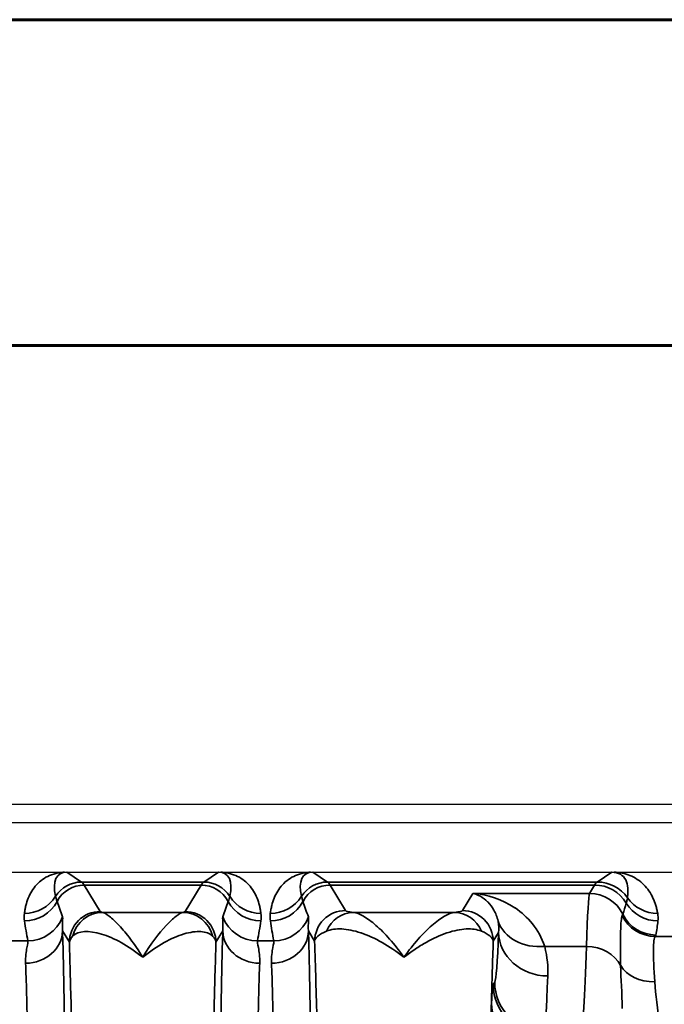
# Model space of a CAD drawing. Header units: millimetres. Extents: x 399 to 6233, y -1870 to 1602.
# Tile 486 of 656: x 5474 to 5484, y -68 to -52. Entities that reach past the tile are written whole.
import ezdxf

# ---------------------------------------------------------------- set-up
doc = ezdxf.new("R2010")
doc.units = ezdxf.units.MM
doc.layers.add('BORDER', color=7, linetype='Continuous')
doc.layers.add('可見 (ISO)', color=7, linetype='Continuous', lineweight=25)
doc.layers.add('窄部可見 (ISO)', color=7, linetype='Continuous', lineweight=35)

# ---------------------------------------------------------------- blocks, each defined once
blk = doc.blocks.new('A4-英文圖框-橫式')
at = {"layer": 'BORDER', "color": 123, "linetype": 'Continuous', "lineweight": 60, "ltscale": 25.4}
blk.add_line((2151.697, 183.498), (2549.792, 183.498), dxfattribs=at)
blk.add_lwpolyline([(2151.697, 188.794), (2555.087, 188.794), (2555.087, -95.061), (2151.697, -95.061)], close=True, dxfattribs=at)

msp = doc.modelspace()

# ---------------------------------------------------------------- linework, layer by layer
at = {"layer": '可見 (ISO)'}
for p, q in [((5547.342, -64.537), (5434.342, -64.537)), ((5543.092, -64.837), (5438.592, -64.837)), ((5438.592, -65.637), (5543.092, -65.637)), ((5482.832, -66.287), (5482.833, -66.287))]:
    msp.add_line(p, q, dxfattribs=at)
for points, knots in [([(5474.323, -65.637), (5474.33, -65.637), (5474.337, -65.637), (5474.343, -65.637), (5474.349, -65.637), (5474.354, -65.637), (5474.359, -65.638)], [0.00000000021, 0.00000000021, 0.00000000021, 0.00000000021, 0.00002113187, 0.00002113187, 0.00002113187, 0.0000394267, 0.0000394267, 0.0000394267, 0.0000394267]), ([(5476.824, -65.638), (5476.829, -65.637), (5476.834, -65.637), (5476.839, -65.637), (5476.846, -65.637), (5476.853, -65.637), (5476.861, -65.637)], [-0.00000491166, -0.00000491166, -0.00000491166, -0.00000491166, 0.00001268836, 0.00001268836, 0.00001268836, 0.00003478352, 0.00003478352, 0.00003478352, 0.00003478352]), ([(5478.323, -65.637), (5478.33, -65.637), (5478.337, -65.637), (5478.343, -65.637), (5478.349, -65.637), (5478.354, -65.637), (5478.359, -65.638)], [0.00000000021, 0.00000000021, 0.00000000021, 0.00000000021, 0.00002113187, 0.00002113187, 0.00002113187, 0.0000394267, 0.0000394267, 0.0000394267, 0.0000394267]), ([(5483.224, -65.638), (5483.225, -65.638), (5483.225, -65.638), (5483.225, -65.638), (5483.225, -65.638), (5483.225, -65.638), (5483.225, -65.638), (5483.225, -65.638), (5483.228, -65.637), (5483.236, -65.637), (5483.239, -65.637), (5483.248, -65.637), (5483.255, -65.637), (5483.262, -65.637)], [-0.00514611, -0.00514611, -0.00514611, -0.00514611, -0.004810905, -0.004810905, -0.004628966, -0.004628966, -0.004600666, -0.004600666, -0.003063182, -0.003063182, -0.002040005, -0.002040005, 0, 0, 0, 0])]:
    msp.add_open_spline(points, degree=3, knots=knots, dxfattribs=at)
at = {"layer": '窄部可見 (ISO)'}
for p, q in [((5474.359, -65.638), (5474.597, -65.797)), ((5476.586, -65.797), (5476.824, -65.638)), ((5478.359, -65.638), (5478.597, -65.797)), ((5482.986, -65.797), (5483.224, -65.638)), ((5474.597, -65.797), (5476.586, -65.797)), ((5478.597, -65.797), (5482.986, -65.797)), ((5476.542, -65.848), (5474.641, -65.848)), ((5474.641, -65.848), (5474.899, -66.278)), ((5476.284, -66.278), (5476.542, -65.848)), ((5482.942, -65.848), (5478.641, -65.848)), ((5478.641, -65.848), (5478.889, -66.261)), ((5482.861, -65.983), (5482.942, -65.848)), ((5480.794, -66.261), (5480.961, -65.983)), ((5480.961, -65.983), (5482.861, -65.983)), ((5474.935, -66.291), (5476.248, -66.291)), ((5479.019, -66.291), (5480.664, -66.291)), ((5474.399, -66.778), (5474.288, -66.592)), ((5476.895, -66.592), (5476.784, -66.778)), ((5478.389, -66.761), (5478.288, -66.592)), ((5473.458, -66.753), (5473.726, -66.753)), ((5477.458, -66.753), (5477.726, -66.753)), ((5481.381, -66.616), (5481.294, -66.761)), ((5483.929, -66.682), (5484.218, -66.682)), ((5482.131, -66.845), (5482.812, -66.845)), ((5481.293, -67.464), (5481.317, -67.424)), ((5481.264, -67.765), (5481.264, -67.768))]:
    msp.add_line(p, q, dxfattribs=at)
for centre, major_axis, ratio, start_param, end_param in [((5474.872, -66.48), (0.641, -0.802), 0.399262, 2.832426, 3.839089), ((5476.311, -66.48), (-0.641, -0.802), 0.399262, 2.444096, 3.45076), ((5478.872, -66.48), (0.641, -0.802), 0.399262, 2.832426, 3.839089), ((5474.597, -66.297), (0.277, 0.416), 0.999683, 0.588111, 1.594775), ((5474.568, -165.83), (0, 100.043), 0.020838, 6.248286, 6.269226), ((5476.615, -165.83), (0, 100.043), 0.020838, 0.01396, 0.034899), ((5476.586, -66.297), (0.277, -0.416), 0.999683, 1.546818, 2.553481), ((5478.597, -66.297), (0.277, 0.416), 0.999683, 0.588111, 1.594775), ((5478.568, -165.83), (0, 100.043), 0.020838, 6.248286, 6.269226), ((5483.015, -165.83), (0, 100.043), 0.020817, 0.01396, 0.034899), ((5482.986, -66.397), (-0.333, 0.499), 0.999683, 4.734949, 5.695074), ((5474.641, -66.347), (0.429, 0.257), 0.999172, 1.030857, 2.112865), ((5476.542, -66.347), (0.429, -0.257), 0.999172, 1.028727, 2.110736), ((5478.641, -66.347), (0.429, 0.257), 0.999172, 1.030857, 2.112865), ((5482.942, -66.447), (-0.515, 0.309), 0.999172, 4.221065, 5.252328), ((5473.668, -65.709), (-0.595, 0.075), 0.998245, 1.696485, 2.702846), ((5473.67, -65.832), (-0.594, -0.083), 0.998238, 1.431986, 2.513646), ((5475.094, -67.103), (1.006, -2.097), 0.194686, 4.130256, 4.260833), ((5476.089, -67.103), (-1.006, -2.097), 0.194686, 2.022352, 2.15293), ((5477.513, -65.832), (-0.594, 0.083), 0.998238, 0.627947, 1.709607), ((5477.515, -65.709), (-0.595, -0.075), 0.998245, 0.438747, 1.445107), ((5477.668, -65.709), (-0.595, 0.075), 0.998245, 1.696485, 2.702846), ((5477.67, -65.832), (-0.594, -0.083), 0.998238, 1.431986, 2.513646), ((5479.094, -67.103), (1.006, -2.097), 0.194686, 4.130256, 4.260833), ((5482.859, -70.097), (-0.005, -4.117), 0.020059, 3.179659, 3.801677), ((5482.861, -66.583), (-0.515, 0.309), 0.999172, 4.133206, 5.252328), ((5483.969, -65.709), (-0.591, -0.105), 0.998218, 0.435215, 1.395105), ((5474.935, -66.79), (0.093, 0.491), 0.982993, 0.191203, 1.520008), ((5476.248, -66.79), (-0.093, 0.491), 0.982993, 4.763177, 6.091983), ((5479.019, -66.79), (0.055, 0.497), 0.952368, 0.114694, 1.274926), ((5480.664, -66.79), (-0.055, 0.497), 0.952368, 5.00826, 6.168491), ((2623.471, -63.578), (2860.258, -0.716), 0.046839, 6.268046, 6.269403), ((5483.972, -65.832), (-0.596, 0.067), 0.99825, 0.651925, 1.682859), ((5474.446, -67.186), (-0.587, 1.898), 0.297416, 1.071506, 1.249581), ((5473.726, -66.154), (-0.588, -0.12), 0.998201, 1.369933, 2.582126), ((5477.458, -66.154), (-0.588, 0.12), 0.998201, 0.559467, 1.77166), ((5476.737, -67.186), (0.587, 1.898), 0.297416, 5.033605, 5.211679), ((5478.446, -67.186), (-0.587, 1.898), 0.297416, 1.071506, 1.249581), ((5477.726, -66.154), (-0.588, -0.12), 0.998201, 1.369933, 2.582126), ((5482.131, -66.183), (-0.77, -0.217), 0.816863, 0.053432, 1.344647), ((5479.23, -73.921), (4.172, 7.61), 0.009939, 6.191319, 6.234418), ((5483.929, -66.083), (-0.462, 0.383), 0.997094, 1.147203, 2.260656), ((5483.94, -66.06), (-0.593, 0.094), 0.998229, 0.609389, 1.728149), ((5483.097, -67.32), (0.629, 2.073), 0.310752, 5.129309, 5.247414), ((5473.688, -66.592), (0.6, 0.023), 0.876399, 4.678969, 6.239685), ((5474.261, -69.269), (0.007, -3.096), 0.02085, 2.000085, 2.615317), ((5476.922, -69.269), (-0.007, -3.096), 0.02085, 3.667868, 4.283101), ((5477.495, -66.592), (-0.6, 0.023), 0.876399, 0.0435, 1.604216), ((5477.688, -66.592), (0.6, 0.023), 0.876399, 4.678969, 6.239685), ((5478.261, -69.269), (0.007, -3.096), 0.02085, 2.000085, 2.615317), ((5478.536, -66.905), (2.759, 0.137), 0.182371, 0.013517, 0.3684), ((5475.404, -66.792), (1.005, -0.004), 0.337804, 2.79924, 3.112734), ((5481.318, -68.809), (0.086, 4.032), 0.019512, 1.038478, 1.309454), ((5481.32, -61.656), (0.008, 5.773), 0.02317, 3.180307, 3.678781), ((5482.181, -66.616), (-0.799, 0.032), 0.886923, 0.045354, 1.606482), ((5473.871, -66.654), (10.07, 0), 0.058758, 6.234735, 6.273976), ((5482.711, -60.225), (0, -8.003), 0.022512, 0.034888, 0.596845), ((5482.812, -67.341), (-0.6, 0.018), 0.826915, 3.562919, 4.737867), ((5473.661, -69.349), (-0.007, 2.58), 0.02502, 5.141663, 5.756891), ((5477.522, -69.349), (0.007, 2.58), 0.02502, 0.526295, 1.141522), ((5477.661, -69.349), (-0.007, 2.58), 0.02502, 5.141663, 5.756891), ((5483.92, -66.969), (-0.599, -0.031), 0.751758, 0.356231, 1.532192), ((5482.119, -61.814), (-0.008, -6.414), 0.020853, 0.038708, 0.537182), ((5481.292, -70.458), (-0.004, -2.996), 0.02341, 3.180705, 3.595461), ((5482.093, -67.464), (-0.686, 0.412), 0.999172, 0.54067, 2.110736), ((5482.117, -67.424), (-0.686, 0.412), 0.999172, 0.54067, 2.110736), ((5482.064, -67.767), (-0.799, 0.04), 0.919539, 0.054965, 1.616528)]:
    msp.add_ellipse(centre, major_axis=major_axis, ratio=ratio, start_param=start_param, end_param=end_param, dxfattribs=at)
for points, knots in [([(5473.668, -66.308), (5473.671, -66.285), (5473.674, -66.263), (5473.678, -66.241), (5473.682, -66.22), (5473.687, -66.199), (5473.692, -66.179), (5473.702, -66.138), (5473.715, -66.098), (5473.731, -66.059), (5473.763, -65.979), (5473.808, -65.905), (5473.865, -65.843), (5473.924, -65.778), (5473.997, -65.726), (5474.078, -65.691), (5474.122, -65.672), (5474.168, -65.659), (5474.214, -65.65), (5474.25, -65.643), (5474.286, -65.639), (5474.323, -65.637)], [5.2774615, 5.2774615, 5.2774615, 5.2774615, 5.3361469, 5.3361469, 5.3361469, 5.3948827, 5.3948827, 5.3948827, 5.5128985, 5.5128985, 5.5128985, 5.7541006, 5.7541006, 5.7541006, 6.0094082, 6.0094082, 6.0094082, 6.1463346, 6.1463346, 6.1463346, 6.2510171, 6.2510171, 6.2510171, 6.2510171]), ([(5476.861, -65.637), (5476.897, -65.639), (5476.933, -65.643), (5476.969, -65.65), (5477.015, -65.659), (5477.061, -65.672), (5477.105, -65.691), (5477.186, -65.726), (5477.259, -65.778), (5477.319, -65.843), (5477.375, -65.905), (5477.42, -65.979), (5477.452, -66.059), (5477.468, -66.098), (5477.481, -66.138), (5477.491, -66.179), (5477.496, -66.199), (5477.501, -66.22), (5477.505, -66.241), (5477.509, -66.263), (5477.512, -66.285), (5477.515, -66.308)], [0.0321682, 0.0321682, 0.0321682, 0.0321682, 0.1368507, 0.1368507, 0.1368507, 0.2737771, 0.2737771, 0.2737771, 0.5290847, 0.5290847, 0.5290847, 0.7702868, 0.7702868, 0.7702868, 0.8883026, 0.8883026, 0.8883026, 0.9470384, 0.9470384, 0.9470384, 1.0057239, 1.0057239, 1.0057239, 1.0057239]), ([(5477.668, -66.308), (5477.671, -66.285), (5477.674, -66.263), (5477.678, -66.241), (5477.682, -66.22), (5477.687, -66.199), (5477.692, -66.179), (5477.702, -66.138), (5477.715, -66.098), (5477.731, -66.059), (5477.763, -65.979), (5477.808, -65.905), (5477.865, -65.843), (5477.924, -65.778), (5477.997, -65.726), (5478.078, -65.691), (5478.122, -65.672), (5478.168, -65.659), (5478.214, -65.65), (5478.25, -65.643), (5478.286, -65.639), (5478.323, -65.637)], [5.2774615, 5.2774615, 5.2774615, 5.2774615, 5.3361469, 5.3361469, 5.3361469, 5.3948827, 5.3948827, 5.3948827, 5.5128985, 5.5128985, 5.5128985, 5.7541006, 5.7541006, 5.7541006, 6.0094082, 6.0094082, 6.0094082, 6.1463346, 6.1463346, 6.1463346, 6.2510171, 6.2510171, 6.2510171, 6.2510171]), ([(5483.477, -66.053), (5483.479, -66.039), (5483.481, -66.025), (5483.482, -66.012), (5483.483, -65.999), (5483.484, -65.986), (5483.485, -65.974), (5483.486, -65.948), (5483.485, -65.922), (5483.483, -65.898), (5483.479, -65.848), (5483.467, -65.802), (5483.448, -65.764), (5483.427, -65.723), (5483.397, -65.692), (5483.361, -65.671), (5483.322, -65.648), (5483.275, -65.638), (5483.224, -65.638)], [2.1824074, 2.1824074, 2.1824074, 2.1824074, 2.2369219, 2.2369219, 2.2369219, 2.2918591, 2.2918591, 2.2918591, 2.4032229, 2.4032229, 2.4032229, 2.6337552, 2.6337552, 2.6337552, 2.879414, 2.879414, 2.879414, 3.1424948, 3.1424948, 3.1424948, 3.1424948]), ([(5483.262, -65.637), (5483.35, -65.641), (5483.436, -65.658), (5483.516, -65.69), (5483.601, -65.724), (5483.678, -65.776), (5483.743, -65.841), (5483.804, -65.903), (5483.854, -65.976), (5483.892, -66.058), (5483.91, -66.097), (5483.925, -66.138), (5483.938, -66.18), (5483.945, -66.201), (5483.95, -66.222), (5483.955, -66.243), (5483.96, -66.264), (5483.965, -66.285), (5483.969, -66.308)], [3.1723513, 3.1723513, 3.1723513, 3.1723513, 3.4034885, 3.4034885, 3.4034885, 3.6496995, 3.6496995, 3.6496995, 3.8803063, 3.8803063, 3.8803063, 3.9915494, 3.9915494, 3.9915494, 4.0463878, 4.0463878, 4.0463878, 4.1007779, 4.1007779, 4.1007779, 4.1007779]), ([(5474.175, -66.029), (5474.177, -66.041), (5474.181, -66.053), (5474.185, -66.066), (5474.189, -66.081), (5474.194, -66.096), (5474.2, -66.113)], [0, 0, 0, 0, 0.001000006, 0.001000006, 0.001000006, 0.00208995, 0.00208995, 0.00208995, 0.00208995]), ([(5476.984, -66.113), (5476.989, -66.098), (5476.993, -66.084), (5476.997, -66.07), (5477.002, -66.055), (5477.005, -66.042), (5477.008, -66.029)], [0, 0, 0, 0, 0.001000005, 0.001000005, 0.001000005, 0.002089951, 0.002089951, 0.002089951, 0.002089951]), ([(5478.175, -66.029), (5478.177, -66.041), (5478.181, -66.053), (5478.185, -66.066), (5478.189, -66.081), (5478.194, -66.096), (5478.2, -66.113)], [0, 0, 0, 0, 0.001000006, 0.001000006, 0.001000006, 0.00208995, 0.00208995, 0.00208995, 0.00208995]), ([(5480.961, -65.983), (5481.198, -65.999), (5481.437, -66.076), (5481.645, -66.216), (5481.647, -66.217), (5481.648, -66.218), (5481.65, -66.219), (5481.752, -66.289), (5481.847, -66.373), (5481.93, -66.476), (5482.013, -66.58), (5482.085, -66.703), (5482.131, -66.845)], [-0.000014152, -0.000014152, -0.000014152, -0.000014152, 0.001513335, 0.001513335, 0.001513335, 0.00152394, 0.00152394, 0.00152394, 0.002277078, 0.002277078, 0.002277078, 0.003040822, 0.003040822, 0.003040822, 0.003040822]), ([(5481.372, -66.433), (5481.357, -66.365), (5481.333, -66.306), (5481.305, -66.255), (5481.276, -66.202), (5481.242, -66.159), (5481.206, -66.122), (5481.205, -66.121), (5481.203, -66.12), (5481.202, -66.118), (5481.129, -66.045), (5481.045, -66.001), (5480.961, -65.983)], [0, 0, 0, 0, 0.000760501, 0.000760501, 0.000760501, 0.00154208, 0.00154208, 0.00154208, 0.001566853, 0.001566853, 0.001566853, 0.003133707, 0.003133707, 0.003133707, 0.003133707]), ([(5483.457, -66.14), (5483.462, -66.121), (5483.467, -66.103), (5483.471, -66.087), (5483.474, -66.075), (5483.476, -66.063), (5483.477, -66.053)], [0, 0, 0, 0, 0.001200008, 0.001200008, 0.001200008, 0.002089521, 0.002089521, 0.002089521, 0.002089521]), ([(5474.399, -66.778), (5474.399, -66.647), (5474.453, -66.517), (5474.546, -66.425), (5474.638, -66.332), (5474.768, -66.278), (5474.899, -66.278)], [0, 0, 0, 0, 0.5, 0.5, 0.5, 1, 1, 1, 1]), ([(5474.935, -66.291), (5474.962, -66.297), (5475.002, -66.319), (5475.049, -66.354), (5475.096, -66.39), (5475.151, -66.441), (5475.21, -66.503), (5475.268, -66.565), (5475.33, -66.64), (5475.394, -66.726), (5475.458, -66.812), (5475.526, -66.911), (5475.592, -67.02)], [0, 0, 0, 0, 0.000534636, 0.000534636, 0.000534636, 0.001069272, 0.001069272, 0.001069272, 0.001603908, 0.001603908, 0.001603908, 0.002138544, 0.002138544, 0.002138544, 0.002138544]), ([(5475.592, -67.02), (5475.724, -66.801), (5475.857, -66.628), (5476.032, -66.441), (5476.087, -66.39), (5476.181, -66.319), (5476.221, -66.297), (5476.248, -66.291)], [-0.000011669, -0.000011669, -0.000011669, -0.000011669, 0.001066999, 0.001066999, 0.001606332, 0.001606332, 0.002145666, 0.002145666, 0.002145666, 0.002145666]), ([(5476.284, -66.278), (5476.415, -66.278), (5476.545, -66.332), (5476.637, -66.425), (5476.73, -66.517), (5476.784, -66.647), (5476.784, -66.778)], [0, 0, 0, 0, 0.5, 0.5, 0.5, 1, 1, 1, 1]), ([(5478.389, -66.761), (5478.389, -66.63), (5478.443, -66.5), (5478.536, -66.408), (5478.628, -66.315), (5478.758, -66.261), (5478.889, -66.261)], [0, 0, 0, 0, 0.5, 0.5, 0.5, 1, 1, 1, 1]), ([(5479.019, -66.291), (5479.067, -66.297), (5479.122, -66.318), (5479.184, -66.354), (5479.215, -66.372), (5479.248, -66.393), (5479.281, -66.418), (5479.315, -66.442), (5479.35, -66.47), (5479.386, -66.502), (5479.458, -66.564), (5479.533, -66.639), (5479.609, -66.726), (5479.686, -66.813), (5479.764, -66.912), (5479.842, -67.02)], [0, 0, 0, 0, 0.000545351, 0.000545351, 0.000545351, 0.000818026, 0.000818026, 0.000818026, 0.001090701, 0.001090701, 0.001090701, 0.001636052, 0.001636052, 0.001636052, 0.002181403, 0.002181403, 0.002181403, 0.002181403]), ([(5479.842, -67.02), (5479.996, -66.803), (5480.152, -66.629), (5480.294, -66.504), (5480.331, -66.472), (5480.367, -66.443), (5480.402, -66.418), (5480.435, -66.393), (5480.468, -66.372), (5480.499, -66.354), (5480.561, -66.318), (5480.616, -66.297), (5480.664, -66.291)], [-0.00001167, -0.00001167, -0.00001167, -0.00001167, 0.001084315, 0.001084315, 0.001084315, 0.001367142, 0.001367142, 0.001367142, 0.001642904, 0.001642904, 0.001642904, 0.002194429, 0.002194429, 0.002194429, 0.002194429]), ([(5481.294, -66.761), (5481.294, -66.63), (5481.24, -66.5), (5481.147, -66.408), (5481.055, -66.315), (5480.925, -66.261), (5480.794, -66.261)], [0, 0, 0, 0, 0.5, 0.5, 0.5, 1, 1, 1, 1]), ([(5474.287, -66.364), (5474.292, -66.376), (5474.291, -66.4), (5474.289, -66.437), (5474.289, -66.438), (5474.288, -66.439), (5474.288, -66.44), (5474.286, -66.477), (5474.283, -66.527), (5474.288, -66.592)], [0, 0, 0, 0, 0.000774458, 0.000774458, 0.000774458, 0.000793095, 0.000793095, 0.000793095, 0.001548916, 0.001548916, 0.001548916, 0.001548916]), ([(5476.895, -66.592), (5476.9, -66.527), (5476.897, -66.477), (5476.895, -66.439), (5476.895, -66.439), (5476.895, -66.438), (5476.895, -66.437), (5476.892, -66.4), (5476.891, -66.376), (5476.896, -66.364)], [0, 0, 0, 0, 0.000759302, 0.000759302, 0.000759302, 0.000774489, 0.000774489, 0.000774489, 0.001548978, 0.001548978, 0.001548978, 0.001548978]), ([(5478.287, -66.364), (5478.292, -66.376), (5478.291, -66.4), (5478.289, -66.437), (5478.289, -66.438), (5478.288, -66.439), (5478.288, -66.44), (5478.286, -66.477), (5478.283, -66.527), (5478.288, -66.592)], [0, 0, 0, 0, 0.000774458, 0.000774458, 0.000774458, 0.000793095, 0.000793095, 0.000793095, 0.001548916, 0.001548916, 0.001548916, 0.001548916]), ([(5483.366, -67.155), (5483.362, -66.926), (5483.361, -66.738), (5483.365, -66.601), (5483.369, -66.465), (5483.378, -66.378), (5483.391, -66.346)], [0.001060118, 0.001060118, 0.001060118, 0.001060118, 0.002188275, 0.002188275, 0.002188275, 0.003316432, 0.003316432, 0.003316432, 0.003316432]), ([(5475.592, -67.02), (5475.356, -66.831), (5475.124, -66.703), (5474.92, -66.643), (5474.717, -66.582), (5474.545, -66.591), (5474.457, -66.674)], [-0.00001122, -0.00001122, -0.00001122, -0.00001122, 0.001104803, 0.001104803, 0.001104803, 0.002220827, 0.002220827, 0.002220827, 0.002220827]), ([(5476.726, -66.674), (5476.682, -66.632), (5476.616, -66.609), (5476.537, -66.604), (5476.459, -66.599), (5476.365, -66.612), (5476.264, -66.642), (5476.062, -66.702), (5475.827, -66.831), (5475.592, -67.02)], [0, 0, 0, 0, 0.000558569, 0.000558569, 0.000558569, 0.001117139, 0.001117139, 0.001117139, 0.002234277, 0.002234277, 0.002234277, 0.002234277]), ([(5478.583, -66.596), (5478.519, -66.622), (5478.473, -66.649), (5478.441, -66.677), (5478.41, -66.704), (5478.393, -66.733), (5478.389, -66.761)], [0, 0, 0, 0, 0.000505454, 0.000505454, 0.000505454, 0.00101089, 0.00101089, 0.00101089, 0.00101089]), ([(5479.842, -67.02), (5479.602, -66.834), (5479.363, -66.7), (5479.145, -66.626), (5479.142, -66.625), (5479.14, -66.624), (5479.138, -66.624), (5479.083, -66.605), (5479.029, -66.591), (5478.978, -66.58), (5478.926, -66.569), (5478.877, -66.563), (5478.83, -66.56), (5478.736, -66.555), (5478.653, -66.567), (5478.583, -66.596)], [-0.000011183, -0.000011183, -0.000011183, -0.000011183, 0.001103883, 0.001103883, 0.001103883, 0.00111608, 0.00111608, 0.00111608, 0.001397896, 0.001397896, 0.001397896, 0.001679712, 0.001679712, 0.001679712, 0.002243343, 0.002243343, 0.002243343, 0.002243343]), ([(5481.101, -66.596), (5481.03, -66.567), (5480.947, -66.555), (5480.853, -66.56), (5480.807, -66.563), (5480.757, -66.569), (5480.706, -66.58), (5480.654, -66.59), (5480.601, -66.605), (5480.546, -66.623), (5480.543, -66.624), (5480.541, -66.625), (5480.538, -66.626), (5480.431, -66.663), (5480.318, -66.714), (5480.202, -66.779), (5480.143, -66.812), (5480.083, -66.849), (5480.023, -66.889), (5479.963, -66.929), (5479.901, -66.973), (5479.842, -67.02)], [0, 0, 0, 0, 0.000553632, 0.000553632, 0.000553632, 0.000830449, 0.000830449, 0.000830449, 0.001107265, 0.001107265, 0.001107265, 0.001120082, 0.001120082, 0.001120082, 0.001660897, 0.001660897, 0.001660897, 0.001937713, 0.001937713, 0.001937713, 0.00221453, 0.00221453, 0.00221453, 0.00221453]), ([(5473.688, -67.118), (5473.683, -67.01), (5473.697, -66.927), (5473.72, -66.804), (5473.729, -66.766), (5473.726, -66.753)], [0, 0, 0, 0, 0.000661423, 0.000661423, 0.001322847, 0.001322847, 0.001322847, 0.001322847]), ([(5476.784, -66.778), (5476.784, -66.777), (5476.784, -66.774), (5476.783, -66.772), (5476.783, -66.77), (5476.783, -66.767), (5476.782, -66.765), (5476.781, -66.761), (5476.78, -66.757), (5476.779, -66.752), (5476.776, -66.743), (5476.772, -66.735), (5476.768, -66.726), (5476.76, -66.713), (5476.751, -66.7), (5476.739, -66.687), (5476.735, -66.683), (5476.73, -66.678), (5476.726, -66.674)], [-0.00000006, -0.00000006, -0.00000006, -0.00000006, 0.0000257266, 0.0000257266, 0.0000257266, 0.0000544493, 0.0000544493, 0.0000544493, 0.000111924, 0.000111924, 0.000111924, 0.0002271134, 0.0002271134, 0.0002271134, 0.0003995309, 0.0003995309, 0.0003995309, 0.0004594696, 0.0004594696, 0.0004594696, 0.0004594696]), ([(5477.458, -66.753), (5477.454, -66.766), (5477.463, -66.803), (5477.486, -66.925), (5477.5, -67.011), (5477.495, -67.118)], [0, 0, 0, 0, 0.000661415, 0.000661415, 0.001322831, 0.001322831, 0.001322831, 0.001322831]), ([(5477.688, -67.118), (5477.683, -67.01), (5477.697, -66.927), (5477.72, -66.804), (5477.729, -66.766), (5477.726, -66.753)], [0, 0, 0, 0, 0.000661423, 0.000661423, 0.001322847, 0.001322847, 0.001322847, 0.001322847]), ([(5478.389, -95.314), (5478.402, -94.91), (5478.415, -94.462), (5478.427, -94.002), (5478.438, -93.563), (5478.448, -93.086), (5478.458, -92.583), (5478.476, -91.681), (5478.491, -90.686), (5478.505, -89.598), (5478.506, -89.52), (5478.507, -89.445), (5478.508, -89.369), (5478.512, -88.988), (5478.516, -88.6), (5478.52, -88.205), (5478.523, -87.886), (5478.526, -87.562), (5478.529, -87.233), (5478.534, -86.58), (5478.539, -85.907), (5478.543, -85.218), (5478.55, -83.842), (5478.554, -82.447), (5478.554, -81.037), (5478.554, -79.627), (5478.55, -78.232), (5478.543, -76.854), (5478.537, -75.819), (5478.53, -74.823), (5478.52, -73.869), (5478.517, -73.553), (5478.514, -73.242), (5478.51, -72.934), (5478.503, -72.317), (5478.495, -71.723), (5478.487, -71.154), (5478.482, -70.87), (5478.478, -70.591), (5478.473, -70.319), (5478.469, -70.047), (5478.464, -69.777), (5478.458, -69.516), (5478.448, -69.004), (5478.438, -68.519), (5478.427, -68.075), (5478.415, -67.613), (5478.402, -67.165), (5478.389, -66.761)], [0.0274153, 0.0274153, 0.0274153, 0.0274153, 0.0879048, 0.0879048, 0.0879048, 0.1455713, 0.1455713, 0.1455713, 0.2489578, 0.2489578, 0.2489578, 0.2563426, 0.2563426, 0.2563426, 0.2930805, 0.2930805, 0.2930805, 0.3228054, 0.3228054, 0.3228054, 0.3818834, 0.3818834, 0.3818834, 0.5, 0.5, 0.5, 0.6181954, 0.6181954, 0.6181954, 0.7069321, 0.7069321, 0.7069321, 0.7363514, 0.7363514, 0.7363514, 0.7954295, 0.7954295, 0.7954295, 0.8249685, 0.8249685, 0.8249685, 0.8545075, 0.8545075, 0.8545075, 0.9124828, 0.9124828, 0.9124828, 0.9726635, 0.9726635, 0.9726635, 0.9726635]), ([(5483.929, -66.682), (5483.91, -66.702), (5483.899, -66.777), (5483.897, -67.027), (5483.906, -67.204), (5483.92, -67.421)], [0, 0, 0, 0, 0.00099613, 0.00099613, 0.001992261, 0.001992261, 0.001992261, 0.001992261]), ([(5474.399, -95.297), (5474.41, -94.95), (5474.42, -94.577), (5474.43, -94.188), (5474.432, -94.125), (5474.433, -94.061), (5474.435, -93.996), (5474.446, -93.531), (5474.457, -93.035), (5474.466, -92.517), (5474.476, -91.998), (5474.485, -91.454), (5474.494, -90.884), (5474.502, -90.315), (5474.51, -89.717), (5474.517, -89.101), (5474.52, -88.84), (5474.522, -88.576), (5474.525, -88.309), (5474.529, -87.945), (5474.532, -87.576), (5474.535, -87.2), (5474.54, -86.549), (5474.544, -85.879), (5474.548, -85.194), (5474.555, -83.824), (5474.559, -82.438), (5474.559, -81.037), (5474.559, -79.636), (5474.555, -78.251), (5474.548, -76.881), (5474.542, -75.8), (5474.535, -74.761), (5474.525, -73.766), (5474.522, -73.498), (5474.52, -73.234), (5474.517, -72.974), (5474.51, -72.357), (5474.502, -71.76), (5474.494, -71.191), (5474.485, -70.621), (5474.476, -70.077), (5474.466, -69.558), (5474.457, -69.039), (5474.446, -68.543), (5474.435, -68.079), (5474.433, -68.014), (5474.432, -67.95), (5474.43, -67.886), (5474.42, -67.498), (5474.41, -67.125), (5474.399, -66.778)], [0.0267397, 0.0267397, 0.0267397, 0.0267397, 0.0775919, 0.0775919, 0.0775919, 0.0858976, 0.0858976, 0.0858976, 0.1450554, 0.1450554, 0.1450554, 0.2042133, 0.2042133, 0.2042133, 0.2633711, 0.2633711, 0.2633711, 0.2884173, 0.2884173, 0.2884173, 0.322529, 0.322529, 0.322529, 0.3816868, 0.3816868, 0.3816868, 0.5, 0.5, 0.5, 0.6183182, 0.6183182, 0.6183182, 0.7115983, 0.7115983, 0.7115983, 0.7366339, 0.7366339, 0.7366339, 0.7957918, 0.7957918, 0.7957918, 0.8549496, 0.8549496, 0.8549496, 0.9141075, 0.9141075, 0.9141075, 0.9224155, 0.9224155, 0.9224155, 0.9732653, 0.9732653, 0.9732653, 0.9732653]), ([(5476.784, -66.778), (5476.773, -67.125), (5476.763, -67.498), (5476.753, -67.886), (5476.751, -67.95), (5476.75, -68.014), (5476.748, -68.079), (5476.737, -68.543), (5476.727, -69.039), (5476.717, -69.558), (5476.707, -70.077), (5476.698, -70.621), (5476.689, -71.19), (5476.681, -71.76), (5476.673, -72.358), (5476.666, -72.974), (5476.664, -73.234), (5476.661, -73.498), (5476.658, -73.765), (5476.655, -74.129), (5476.651, -74.499), (5476.648, -74.874), (5476.643, -75.526), (5476.639, -76.196), (5476.635, -76.881), (5476.628, -78.25), (5476.624, -79.636), (5476.624, -81.037), (5476.624, -82.438), (5476.628, -83.824), (5476.635, -85.194), (5476.641, -86.274), (5476.648, -87.314), (5476.658, -88.309), (5476.661, -88.576), (5476.664, -88.84), (5476.666, -89.101), (5476.673, -89.717), (5476.681, -90.315), (5476.689, -90.884), (5476.698, -91.454), (5476.707, -91.998), (5476.717, -92.517), (5476.727, -93.035), (5476.737, -93.531), (5476.748, -93.995), (5476.75, -94.061), (5476.751, -94.125), (5476.753, -94.188), (5476.763, -94.577), (5476.773, -94.95), (5476.784, -95.297)], [0.0267397, 0.0267397, 0.0267397, 0.0267397, 0.0775919, 0.0775919, 0.0775919, 0.0858976, 0.0858976, 0.0858976, 0.1450554, 0.1450554, 0.1450554, 0.2042133, 0.2042133, 0.2042133, 0.2633711, 0.2633711, 0.2633711, 0.2884173, 0.2884173, 0.2884173, 0.322529, 0.322529, 0.322529, 0.3816868, 0.3816868, 0.3816868, 0.5, 0.5, 0.5, 0.6183182, 0.6183182, 0.6183182, 0.7115983, 0.7115983, 0.7115983, 0.7366339, 0.7366339, 0.7366339, 0.7957918, 0.7957918, 0.7957918, 0.8549496, 0.8549496, 0.8549496, 0.9141075, 0.9141075, 0.9141075, 0.9224155, 0.9224155, 0.9224155, 0.9732653, 0.9732653, 0.9732653, 0.9732653]), ([(5481.237, -68.562), (5481.241, -68.406), (5481.245, -68.262), (5481.25, -68.129), (5481.255, -67.996), (5481.26, -67.875), (5481.264, -67.768)], [0, 0, 0, 0, 0.000680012, 0.000680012, 0.000680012, 0.001360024, 0.001360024, 0.001360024, 0.001360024])]:
    msp.add_open_spline(points, degree=3, knots=knots, dxfattribs=at)
for points in [[(5474.899, -66.278), (5474.902, -66.282), (5474.913, -66.287), (5474.935, -66.291)], [(5476.248, -66.291), (5476.27, -66.287), (5476.282, -66.282), (5476.284, -66.278)], [(5478.889, -66.261), (5478.895, -66.271), (5478.932, -66.281), (5479.019, -66.291)], [(5480.664, -66.291), (5480.751, -66.281), (5480.788, -66.271), (5480.794, -66.261)], [(5473.67, -66.431), (5473.664, -66.39), (5473.663, -66.349), (5473.668, -66.308)], [(5477.515, -66.308), (5477.52, -66.349), (5477.519, -66.39), (5477.513, -66.431)], [(5477.67, -66.431), (5477.664, -66.39), (5477.663, -66.349), (5477.668, -66.308)], [(5481.381, -66.616), (5481.386, -66.562), (5481.386, -66.501), (5481.372, -66.433)], [(5483.969, -66.308), (5483.976, -66.349), (5483.976, -66.39), (5483.972, -66.431)], [(5482.131, -66.845), (5482.175, -67.02), (5482.186, -67.18), (5482.181, -67.325)], [(5483.391, -67.854), (5483.39, -67.603), (5483.369, -67.374), (5483.366, -67.155)], [(5483.92, -67.421), (5483.932, -67.626), (5483.98, -67.861), (5483.989, -68.128)]]:
    msp.add_open_spline(points, degree=3, dxfattribs=at)

# ---------------------------------------------------------------- block references
msp.add_blockref('A4-英文圖框-橫式', (3139.985, -240.567))

doc.saveas('drawing.dxf')
